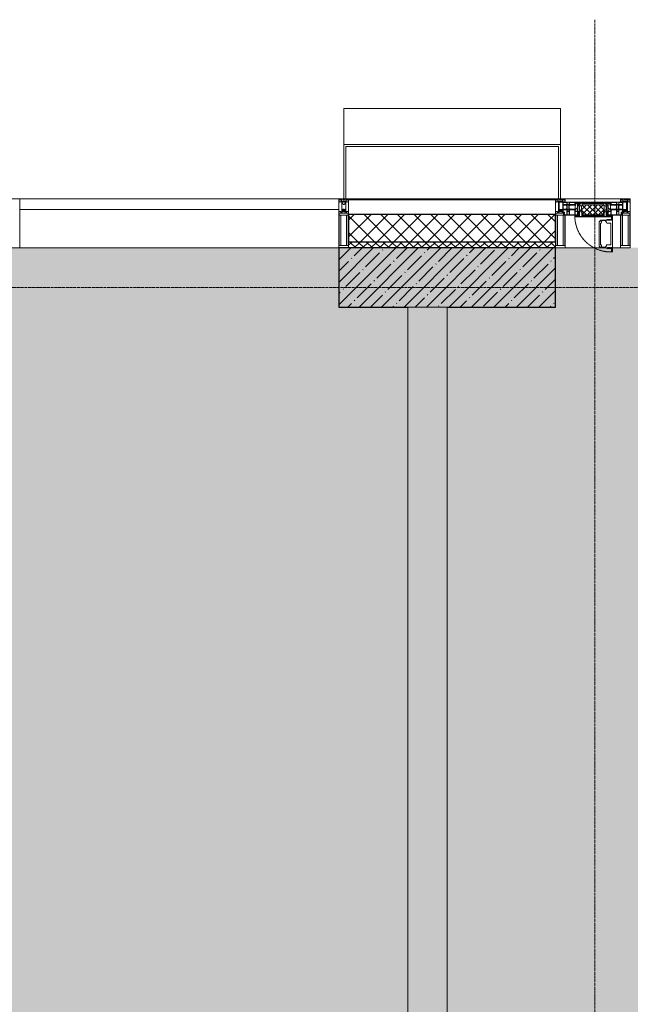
# Model space of a CAD drawing. Header units: millimetres. Extents: x -551130 to 178656, y -69521 to 202936.
# Tile 337 of 402: x -166423 to -163323, y 183830 to 188828. Entities that reach past the tile are written whole.
import ezdxf

# ---------------------------------------------------------------- set-up
doc = ezdxf.new("R2010")
doc.units = ezdxf.units.MM
doc.linetypes.add('-D1-02х01', pattern=[3, 2, -1])
doc.linetypes.add('-D1d1-15x02', pattern=[19, 15, -2, 0, -2])
for name, color, linetype, lineweight in [('_0', 7, 'Continuous', 13), ('A-COLS', 7, 'Continuous', 5), ('A-DETL-GENF', 7, 'Continuous', 5), ('A-GLAZ', 7, 'Continuous', 5), ('A-GLAZ-CURT', 8, 'Continuous', 5), ('A-GLAZ-CWMG', 8, 'Continuous', 5), ('A-WALL', 7, 'Continuous', 5), ('A-WALL-FNSH', 8, 'Continuous', 5), ('I-WALL', 7, 'Continuous', 5), ('S-COLS', 7, 'Continuous', 5), ('S-GRID', 7, 'Continuous', 5)]:
    doc.layers.add(name, color=color, linetype=linetype, lineweight=lineweight)

# ---------------------------------------------------------------- blocks, each defined once
blk = doc.blocks.new('A_PAN_Створка - 383мм-V9-50_AS_M_L17')
at = {"layer": 'A-GLAZ-CURT'}
h = blk.add_hatch(dxfattribs=at)
h.set_pattern_fill('FP_13', color=256, style=0, pattern_type=2)
h.set_pattern_definition([(45, (-28740, -29700), (-14.142136, 14.142136), []), (135, (-28740, -29700), (-14.142136, -14.142136), [])])
h.paths.add_polyline_path([(53.6, -82.7), (54.6, -81.8), (54.6, -63.4), (57.2, -60.8), (57.2, -36.4), (54.9, -34.1), (54.5, -31.8), (-54.5, -31.8), (-54.9, -34.1), (-57.2, -36.4), (-57.2, -60.8), (-54.6, -63.4), (-53.6, -82.7)])
at = {"layer": 'A-DETL-GENF'}
for p, q in [((-70, -32.1), (-61.4, -23.5)), ((-70, -62.5), (-70, -32.1)), ((-67.8, -38.3), (-65.7, -37.4)), ((-67.8, -55.7), (-67.8, -38.3)), ((-65.7, -37.4), (-60.8, -34.7)), ((61.4, -23.5), (-61.4, -23.5)), ((-60.8, -34.7), (-57.3, -35.9)), ((-55.2, -33.8), (-57.3, -35.9)), ((-54.9, -34.1), (-57.2, -36.4)), ((-57.2, -36.4), (-57.2, -60.8)), ((-55.2, -33.8), (-54.8, -31.5)), ((-54.9, -25.8), (-53.9, -24.8)), ((-54.9, -29.5), (-54.9, -25.8)), ((-53.9, -30.5), (-54.9, -29.5)), ((-54.5, -31.8), (-54.9, -34.1)), ((0, -31.5), (-54.8, -31.5)), ((54.5, -31.8), (-54.5, -31.8)), ((-53.9, -24.8), (53.9, -24.8)), ((53.9, -30.5), (-53.9, -30.5)), ((0, -31.5), (54.8, -31.5)), ((54.9, -25.8), (53.9, -24.8)), ((53.9, -30.5), (54.9, -29.5)), ((54.9, -34.1), (54.5, -31.8)), ((55.2, -33.8), (54.8, -31.5)), ((54.9, -29.5), (54.9, -25.8)), ((57.2, -36.4), (54.9, -34.1)), ((55.2, -33.8), (57.3, -35.9)), ((57.2, -60.8), (57.2, -36.4)), ((60.8, -34.7), (57.3, -35.9)), ((65.7, -37.4), (60.8, -34.7)), ((70, -32.1), (61.4, -23.5)), ((67.8, -38.3), (65.7, -37.4)), ((67.8, -55.7), (67.8, -38.3)), ((70, -62.5), (70, -32.1)), ((-91.5, -87.5), (-73.9, -87.5)), ((-91.5, -92), (-91.5, -87.5)), ((-91.5, -92), (91.5, -92)), ((-83.4, -90.3), (-83.4, -87.5)), ((-83.4, -90.3), (-69.4, -90.3)), ((-73.9, -62.5), (-70, -62.5)), ((-73.9, -87.5), (-73.9, -62.5)), ((-69.4, -66.5), (-73.9, -66.5)), ((-73.9, -81.5), (-69.4, -81.5)), ((-69.4, -85.5), (-73.9, -85.5)), ((-69.4, -81.5), (-69.4, -66.5)), ((-69.4, -90.3), (-69.4, -85.5)), ((-61.7, -62.5), (-67.9, -62.5)), ((-67.9, -62.5), (-67.9, -89.3)), ((-67.9, -89.3), (-66.9, -90.3)), ((-66, -56.5), (-67.8, -55.7)), ((-66.9, -90.3), (-57.4, -90.3)), ((-66, -56.5), (-62, -59.1)), ((-62, -59.1), (-60.7, -61)), ((-61.7, -64.9), (-61.7, -62.5)), ((-60.1, -67.7), (-61.7, -64.9)), ((-60.7, -61), (-57.4, -61)), ((-56.4, -67.7), (-60.1, -67.7)), ((-57.4, -61), (-54.9, -63.5)), ((-57.4, -90.3), (-56.4, -89.4)), ((-57.2, -60.8), (-54.6, -63.4)), ((-56.4, -89.4), (-56.4, -67.7)), ((-54.9, -63.5), (-54.9, -81.9)), ((-54.9, -81.9), (-53.8, -83)), ((-54.9, -85.6), (-53.9, -84.6)), ((-54.9, -89.3), (-54.9, -85.6)), ((-53.9, -90.3), (-54.9, -89.3)), ((-54.6, -63.4), (-54.6, -81.8)), ((-54.6, -81.8), (-53.6, -82.7)), ((-53.9, -84.6), (53.9, -84.6)), ((53.9, -90.3), (-53.9, -90.3)), ((53.8, -83), (-53.8, -83)), ((-53.6, -82.7), (53.6, -82.7)), ((53.6, -82.7), (54.6, -81.8)), ((54.9, -81.9), (53.8, -83)), ((54.9, -85.6), (53.9, -84.6)), ((53.9, -90.3), (54.9, -89.3)), ((54.6, -63.4), (57.2, -60.8)), ((54.6, -81.8), (54.6, -63.4)), ((57.4, -61), (54.9, -63.5)), ((54.9, -63.5), (54.9, -81.9)), ((54.9, -89.3), (54.9, -85.6)), ((56.4, -67.7), (60.1, -67.7)), ((56.4, -89.4), (56.4, -67.7)), ((57.4, -90.3), (56.4, -89.4)), ((60.7, -61), (57.4, -61)), ((66.9, -90.3), (57.4, -90.3)), ((60.1, -67.7), (61.7, -64.9)), ((62, -59.1), (60.7, -61)), ((61.7, -62.5), (67.9, -62.5)), ((61.7, -64.9), (61.7, -62.5)), ((66, -56.5), (62, -59.1)), ((66, -56.5), (67.8, -55.7)), ((67.9, -89.3), (66.9, -90.3)), ((67.9, -62.5), (67.9, -89.3)), ((69.4, -66.5), (73.9, -66.5)), ((69.4, -81.5), (69.4, -66.5)), ((73.9, -81.5), (69.4, -81.5)), ((69.4, -85.5), (73.9, -85.5)), ((69.4, -90.3), (69.4, -85.5)), ((83.4, -90.3), (69.4, -90.3)), ((73.9, -62.5), (70, -62.5)), ((73.9, -87.5), (73.9, -62.5)), ((91.5, -87.5), (73.9, -87.5)), ((83.4, -90.3), (83.4, -87.5)), ((91.5, -92), (91.5, -87.5))]:
    blk.add_line(p, q, dxfattribs=at)
at = {"layer": 'A-DETL-GENF', "color": 9, "true_color": 0xc8c8c8}
for p, q in [((95.1, -87.5), (95.1, -105.1)), ((99.6, -87.5), (95.1, -87.5)), ((97.9, -95.6), (95.1, -95.6)), ((97.9, -95.6), (97.9, -109.6)), ((99.6, -270.5), (99.6, -87.5)), ((39.7, -109), (31.1, -117.6)), ((31.1, -117.6), (31.1, -240.4)), ((41.4, -123.8), (39.1, -124.2)), ((39.1, -179), (39.1, -124.2)), ((70.1, -109), (39.7, -109)), ((41.4, -123.8), (43.5, -121.7)), ((45, -113.3), (42.3, -118.2)), ((42.3, -118.2), (43.5, -121.7)), ((45.9, -111.2), (45, -113.3)), ((63.3, -111.2), (45.9, -111.2)), ((64.1, -113), (63.3, -111.2)), ((64.1, -113), (66.7, -117)), ((66.7, -117), (68.6, -118.3)), ((68.6, -118.3), (68.6, -121.6)), ((68.6, -121.6), (71.1, -124.1)), ((70.1, -105.1), (70.1, -109)), ((95.1, -105.1), (70.1, -105.1)), ((71.1, -124.1), (89.5, -124.1)), ((74.1, -109.6), (74.1, -105.1)), ((89.1, -109.6), (74.1, -109.6)), ((89.1, -105.1), (89.1, -109.6)), ((89.5, -124.1), (90.6, -125.2)), ((90.6, -125.2), (90.6, -232.8)), ((93.1, -109.6), (93.1, -105.1)), ((97.9, -109.6), (93.1, -109.6)), ((39.1, -179), (39.1, -233.8)), ((39.7, -249), (31.1, -240.4)), ((41.4, -234.2), (39.1, -233.8)), ((70.1, -249), (39.7, -249)), ((41.4, -234.2), (43.5, -236.3)), ((42.3, -239.8), (43.5, -236.3)), ((45, -244.7), (42.3, -239.8)), ((45.9, -246.8), (45, -244.7)), ((63.3, -246.8), (45.9, -246.8)), ((64.1, -245), (63.3, -246.8)), ((64.1, -245), (66.7, -241)), ((66.7, -241), (68.6, -239.7)), ((68.6, -236.4), (71.1, -233.9)), ((68.6, -239.7), (68.6, -236.4)), ((70.1, -252.9), (70.1, -249)), ((71.1, -233.9), (89.5, -233.9)), ((74.1, -248.4), (74.1, -252.9)), ((89.1, -248.4), (74.1, -248.4)), ((89.1, -252.9), (89.1, -248.4)), ((89.5, -233.9), (90.6, -232.8)), ((93.1, -248.4), (93.1, -252.9)), ((97.9, -248.4), (93.1, -248.4)), ((97.9, -262.4), (97.9, -248.4)), ((95.1, -252.9), (70.1, -252.9)), ((95.1, -270.5), (95.1, -252.9)), ((97.9, -262.4), (95.1, -262.4)), ((99.6, -270.5), (95.1, -270.5))]:
    blk.add_line(p, q, dxfattribs=at)
at = {"layer": 'A-GLAZ'}
for p, q in [((-67.9, -17), (-171, -17)), ((-171, -17), (-171, -57)), ((-171, -18.5), (-153.5, -18.5)), ((-153.5, -18.5), (-152, -20)), ((-152, -20), (-152, -73.5)), ((-150.5, -17), (-150.5, -29.4)), ((-132.4, -18.6), (-150.5, -18.6)), ((-150.5, -29.4), (-132.4, -29.4)), ((-150.5, -33.6), (-150.5, -68)), ((-136.3, -33.6), (-150.5, -33.6)), ((-137.2, -31), (-135.8, -35)), ((-132.5, -31), (-137.2, -31)), ((-132.1, -36.8), (-135.8, -35)), ((-132.1, -49), (-135.8, -50.8)), ((-132.5, -31.9), (-133.4, -33.7)), ((-133.4, -33.7), (-130.1, -35.3)), ((-132.5, -31.9), (-132.5, -31)), ((-132.4, -29.4), (-132.4, -18.6)), ((-132.1, -49), (-132.1, -36.8)), ((-131, -18.2), (-131, -29.5)), ((-120.8, -18.2), (-131, -18.2)), ((-131, -29.5), (-120.8, -29.5)), ((-131, -30.9), (-131, -33)), ((-120.8, -30.9), (-131, -30.9)), ((-129.4, -34.6), (-131, -33)), ((-130.1, -35.3), (-129.4, -34.6)), ((-130.1, -35.3), (-130.1, -50.4)), ((-122.4, -34.6), (-120.8, -33)), ((-121.7, -35.3), (-122.4, -34.6)), ((-118.4, -33.7), (-121.7, -35.3)), ((-121.7, -35.3), (-121.7, -50.4)), ((-120.8, -18.2), (-120.8, -29.5)), ((-120.8, -30.9), (-120.8, -33)), ((-119.7, -36.8), (-115.9, -35)), ((-119.7, -49), (-119.7, -36.8)), ((-119.7, -49), (-115.9, -50.8)), ((-119.3, -18.6), (-92.5, -18.6)), ((-119.3, -29.4), (-119.3, -18.6)), ((-92.5, -29.4), (-119.3, -29.4)), ((-119.3, -31), (-114.6, -31)), ((-119.3, -31.9), (-119.3, -31)), ((-119.3, -31.9), (-118.4, -33.7)), ((-114.6, -31), (-115.9, -35)), ((-94.1, -33.5), (-115.4, -33.5)), ((-89.9, -35.1), (-94.1, -33.5)), ((-92.5, -18.6), (-92.5, -29.4)), ((-90.8, -18.5), (-90.8, -29.4)), ((-87.3, -18.5), (-90.8, -18.5)), ((-90.8, -29.4), (-85.9, -29.4)), ((-89.9, -32.5), (-89.9, -35.1)), ((-85.9, -32.5), (-89.9, -32.5)), ((-89.9, -35.1), (-89.9, -50.9)), ((-87.3, -20.4), (-87.3, -18.5)), ((-87.3, -20.4), (-87.3, -21.9)), ((-84.8, -20.4), (-87.3, -20.4)), ((-87.3, -21.9), (-85.9, -21.9)), ((-85.9, -18.2), (-85.9, -20.4)), ((-75.9, -18.2), (-85.9, -18.2)), ((-85.9, -21.9), (-85.9, -29.4)), ((-85.9, -29.4), (-85.9, -32.5)), ((-85.9, -53.5), (-78, -45.6)), ((-83.4, -20.4), (-84.8, -20.4)), ((-70, -33.8), (-83.4, -20.4)), ((-78, -84), (-78, -23.5)), ((-78, -23.5), (-67.9, -23.5)), ((-78, -36.8), (-70, -36.8)), ((-78, -45.6), (-78, -36.8)), ((-75.9, -21.5), (-75.9, -18.2)), ((-75.9, -21.5), (-75.9, -23.5)), ((-74.9, -21.5), (-75.9, -21.5)), ((-75.9, -23.5), (-73, -23.5)), ((-74.9, -17.9), (-74.9, -21.5)), ((-68.9, -17.9), (-74.9, -17.9)), ((-67.2, -29.3), (-73, -23.5)), ((-61.4, -23.5), (-70, -32.1)), ((-70, -32.1), (-70, -62.5)), ((-70, -36.8), (-70, -33.8)), ((-68.9, -21.5), (-68.9, -17.9)), ((-67.9, -21.5), (-68.9, -21.5)), ((67.9, -17), (-67.9, -17)), ((-61.4, -23.5), (-67.9, -17)), ((-67.9, -17), (-67.9, -23.5)), ((-67.9, -17), (67.9, -17)), ((-67.9, -21.5), (-67.9, -23.5)), ((-67.9, -23.5), (-64.6, -26.8)), ((-67.9, -23.5), (-64.6, -26.8)), ((-64.6, -26.8), (-67.2, -29.3)), ((-64.6, -26.8), (-61.4, -23.5)), ((61.4, -23.5), (-61.4, -23.5)), ((67.9, -17), (61.4, -23.5)), ((70, -32.1), (61.4, -23.5)), ((61.4, -23.5), (64.6, -26.8)), ((67.9, -23.5), (64.6, -26.8)), ((64.6, -26.8), (67.9, -23.5)), ((64.6, -26.8), (67.2, -29.3)), ((67.2, -29.3), (73, -23.5)), ((67.9, -23.5), (67.9, -17)), ((171, -17), (67.9, -17)), ((67.9, -21.5), (67.9, -23.5)), ((67.9, -21.5), (68.9, -21.5)), ((67.9, -23.5), (78, -23.5)), ((68.9, -17.9), (74.9, -17.9)), ((68.9, -21.5), (68.9, -17.9)), ((70, -33.8), (83.4, -20.4)), ((70, -62.5), (70, -32.1)), ((70, -36.8), (70, -33.8)), ((78, -36.8), (70, -36.8)), ((75.9, -23.5), (73, -23.5)), ((74.9, -17.9), (74.9, -21.5)), ((74.9, -21.5), (75.9, -21.5)), ((75.9, -18.2), (85.9, -18.2)), ((75.9, -21.5), (75.9, -18.2)), ((75.9, -21.5), (75.9, -23.5)), ((78, -23.5), (78, -84)), ((78, -45.6), (78, -36.8)), ((85.9, -53.5), (78, -45.6)), ((83.4, -20.4), (84.8, -20.4)), ((84.8, -20.4), (87.3, -20.4)), ((85.9, -18.2), (85.9, -20.4)), ((85.9, -21.9), (85.9, -29.4)), ((87.3, -21.9), (85.9, -21.9)), ((85.9, -29.4), (85.9, -32.5)), ((90.8, -29.4), (85.9, -29.4)), ((85.9, -32.5), (89.9, -32.5)), ((87.3, -18.5), (90.8, -18.5)), ((87.3, -20.4), (87.3, -18.5)), ((87.3, -20.4), (87.3, -21.9)), ((89.9, -32.5), (89.9, -35.1)), ((89.9, -35.1), (94.1, -33.5)), ((89.9, -35.1), (89.9, -50.9)), ((90.8, -18.5), (90.8, -29.4)), ((92.5, -18.6), (92.5, -29.4)), ((119.3, -18.6), (92.5, -18.6)), ((92.5, -29.4), (119.3, -29.4)), ((94.1, -33.5), (115.4, -33.5)), ((114.6, -31), (115.9, -35)), ((119.3, -31), (114.6, -31)), ((119.7, -36.8), (115.9, -35)), ((119.7, -49), (115.9, -50.8)), ((119.3, -31.9), (118.4, -33.7)), ((118.4, -33.7), (121.7, -35.3)), ((119.3, -29.4), (119.3, -18.6)), ((119.3, -31.9), (119.3, -31)), ((119.7, -49), (119.7, -36.8)), ((120.8, -18.2), (120.8, -29.5)), ((120.8, -18.2), (131, -18.2)), ((131, -29.5), (120.8, -29.5)), ((120.8, -30.9), (120.8, -33)), ((120.8, -30.9), (131, -30.9)), ((122.4, -34.6), (120.8, -33)), ((121.7, -35.3), (122.4, -34.6)), ((121.7, -35.3), (121.7, -50.4)), ((129.4, -34.6), (131, -33)), ((130.1, -35.3), (129.4, -34.6)), ((133.4, -33.7), (130.1, -35.3)), ((130.1, -35.3), (130.1, -50.4)), ((131, -18.2), (131, -29.5)), ((131, -30.9), (131, -33)), ((132.1, -36.8), (135.8, -35)), ((132.1, -49), (132.1, -36.8)), ((132.1, -49), (135.8, -50.8)), ((132.4, -18.6), (150.5, -18.6)), ((132.4, -29.4), (132.4, -18.6)), ((150.5, -29.4), (132.4, -29.4)), ((132.5, -31), (137.2, -31)), ((132.5, -31.9), (132.5, -31)), ((132.5, -31.9), (133.4, -33.7)), ((137.2, -31), (135.8, -35)), ((136.3, -33.6), (150.5, -33.6)), ((150.5, -17), (150.5, -29.4)), ((150.5, -33.6), (150.5, -68)), ((153.5, -18.5), (152, -20)), ((152, -20), (152, -73.5)), ((171, -18.5), (153.5, -18.5)), ((171, -57), (171, -17)), ((-171, -55.5), (-152, -55.5)), ((-171, -57), (-156, -57)), ((-153, -60), (-153, -73.5)), ((-153, -73.5), (-150, -73.5)), ((-136.4, -52.4), (-150.5, -52.4)), ((-150.5, -56.6), (-132.4, -56.6)), ((-150.5, -68), (-143.5, -68)), ((-150.5, -69.5), (-150.5, -73.5)), ((-145, -69.5), (-150.5, -69.5)), ((-150, -73.5), (-150, -84)), ((-150, -84), (-78, -84)), ((-148.5, -81), (-148.5, -82.5)), ((-143.5, -81), (-148.5, -81)), ((-148.5, -82.5), (-132.4, -82.5)), ((-145, -69.5), (-145, -79.5)), ((-143.5, -68), (-143.5, -81)), ((-137.2, -54.8), (-135.8, -50.8)), ((-132.5, -54.8), (-137.2, -54.8)), ((-133.4, -52), (-130.1, -50.4)), ((-132.5, -53.8), (-133.4, -52)), ((-132.5, -53.8), (-132.5, -54.8)), ((-132.4, -56.6), (-132.4, -82.5)), ((-129.4, -51.1), (-131, -52.7)), ((-131, -55.1), (-131, -52.7)), ((-120.8, -55.1), (-131, -55.1)), ((-131, -56.5), (-131, -62.6)), ((-131, -56.5), (-120.8, -56.5)), ((-120.8, -62.6), (-131, -62.6)), ((-131, -64.6), (-120.8, -64.6)), ((-131, -82.5), (-131, -64.6)), ((-131, -82.5), (-120.8, -82.5)), ((-130.1, -50.4), (-129.4, -51.1)), ((-121.7, -50.4), (-122.4, -51.1)), ((-122.4, -51.1), (-120.8, -52.7)), ((-118.4, -52), (-121.7, -50.4)), ((-120.8, -55.1), (-120.8, -52.7)), ((-120.8, -56.5), (-120.8, -62.6)), ((-120.8, -82.5), (-120.8, -64.6)), ((-119.3, -53.8), (-118.4, -52)), ((-119.3, -53.8), (-119.3, -54.8)), ((-119.3, -54.8), (-114.6, -54.8)), ((-119.3, -56.6), (-119.3, -82.5)), ((-92.5, -56.6), (-119.3, -56.6)), ((-119.3, -82.5), (-92.5, -82.5)), ((-114.6, -54.8), (-115.9, -50.8)), ((-94.1, -52.5), (-115.3, -52.5)), ((-89.9, -50.9), (-94.1, -52.5)), ((-92.5, -56.6), (-92.5, -82.5)), ((-73.9, -87.5), (-91.5, -87.5)), ((-91.5, -87.5), (-91.5, -92)), ((-91.5, -92), (91.5, -92)), ((-90.8, -56.6), (-85.9, -56.6)), ((-90.8, -62.7), (-90.8, -56.6)), ((-80.4, -62.7), (-90.8, -62.7)), ((-90.8, -64.6), (-90.8, -82.5)), ((-80.1, -64.6), (-90.8, -64.6)), ((-90.8, -82.5), (-79.5, -82.5)), ((-89.9, -52.2), (-89.9, -50.9)), ((-89.9, -52.2), (-88.6, -53.5)), ((-85.9, -53.5), (-88.6, -53.5)), ((-85.9, -56.6), (-85.9, -53.5)), ((-78, -84), (-85, -84)), ((-85, -84), (-85, -87.5)), ((-85, -87.5), (-78, -87.5)), ((-80.4, -61.1), (-80.4, -62.7)), ((-78, -61.1), (-80.4, -61.1)), ((-80.1, -66.1), (-80.1, -64.6)), ((-78, -66.1), (-80.1, -66.1)), ((-79.5, -80.6), (-78, -80.6)), ((-79.5, -82.5), (-79.5, -80.6)), ((-78, -66.1), (-78, -61.1)), ((-78, -87.5), (-78, -84)), ((-78, -84), (-73.9, -84)), ((-70, -62.5), (-73.9, -62.5)), ((-73.9, -62.5), (-73.9, -87.5)), ((73.9, -62.5), (70, -62.5)), ((73.9, -87.5), (73.9, -62.5)), ((73.9, -84), (78, -84)), ((91.5, -87.5), (73.9, -87.5)), ((78, -61.1), (80.4, -61.1)), ((78, -66.1), (78, -61.1)), ((78, -66.1), (80.1, -66.1)), ((79.5, -80.6), (78, -80.6)), ((78, -87.5), (78, -84)), ((78, -84), (85, -84)), ((78, -84), (150, -84)), ((85, -87.5), (78, -87.5)), ((79.5, -82.5), (79.5, -80.6)), ((90.8, -82.5), (79.5, -82.5)), ((80.1, -64.6), (90.8, -64.6)), ((80.1, -66.1), (80.1, -64.6)), ((80.4, -61.1), (80.4, -62.7)), ((80.4, -62.7), (90.8, -62.7)), ((85, -84), (85, -87.5)), ((85.9, -53.5), (88.6, -53.5)), ((85.9, -56.6), (85.9, -53.5)), ((90.8, -56.6), (85.9, -56.6)), ((89.9, -52.2), (88.6, -53.5)), ((89.9, -50.9), (94.1, -52.5)), ((89.9, -52.2), (89.9, -50.9)), ((90.8, -62.7), (90.8, -56.6)), ((90.8, -64.6), (90.8, -82.5)), ((91.5, -92), (91.5, -87.5)), ((92.5, -56.6), (119.3, -56.6)), ((92.5, -56.6), (92.5, -82.5)), ((119.3, -82.5), (92.5, -82.5)), ((94.1, -52.5), (115.3, -52.5)), ((114.6, -54.8), (115.9, -50.8)), ((119.3, -54.8), (114.6, -54.8)), ((118.4, -52), (121.7, -50.4)), ((119.3, -53.8), (118.4, -52)), ((119.3, -53.8), (119.3, -54.8)), ((119.3, -56.6), (119.3, -82.5)), ((122.4, -51.1), (120.8, -52.7)), ((120.8, -55.1), (120.8, -52.7)), ((120.8, -55.1), (131, -55.1)), ((120.8, -56.5), (120.8, -62.6)), ((131, -56.5), (120.8, -56.5)), ((120.8, -62.6), (131, -62.6)), ((120.8, -82.5), (120.8, -64.6)), ((131, -64.6), (120.8, -64.6)), ((131, -82.5), (120.8, -82.5)), ((121.7, -50.4), (122.4, -51.1)), ((130.1, -50.4), (129.4, -51.1)), ((129.4, -51.1), (131, -52.7)), ((133.4, -52), (130.1, -50.4)), ((131, -55.1), (131, -52.7)), ((131, -56.5), (131, -62.6)), ((131, -82.5), (131, -64.6)), ((150.5, -56.6), (132.4, -56.6)), ((132.4, -56.6), (132.4, -82.5)), ((148.5, -82.5), (132.4, -82.5)), ((132.5, -53.8), (133.4, -52)), ((132.5, -53.8), (132.5, -54.8)), ((132.5, -54.8), (137.2, -54.8)), ((137.2, -54.8), (135.8, -50.8)), ((136.4, -52.4), (150.5, -52.4)), ((143.5, -68), (143.5, -81)), ((150.5, -68), (143.5, -68)), ((143.5, -81), (148.5, -81)), ((145, -69.5), (150.5, -69.5)), ((145, -69.5), (145, -79.5)), ((148.5, -81), (148.5, -82.5)), ((150, -84), (150, -73.5)), ((150, -73.5), (153, -73.5)), ((150.5, -69.5), (150.5, -73.5)), ((171, -55.5), (152, -55.5)), ((153, -73.5), (153, -60)), ((156, -57), (171, -57))]:
    blk.add_line(p, q, dxfattribs=at)
for centre, start, end in [((-156, -60), 0, 90), ((156, -60), 90, 180)]:
    blk.add_arc(centre, 3, start, end, dxfattribs=at)
at = {"layer": 'A-GLAZ', "linetype": '-D1-02х01'}
blk.add_arc((91.4, -87.5), 183, 181.4091, 271.1445, dxfattribs=at)
blk = doc.blocks.new('Rectangular Mullion - 50Wx250H-2623690-50_AS_M_L17')
at = {"layer": 'A-DETL-GENF'}
for p, q in [((-25, 65.2), (-25, 250)), ((-25, 250), (0, 250)), ((25, 250), (0, 250)), ((25, 65.2), (25, 250)), ((-23, 237.3), (0, 237.3)), ((-23, 237.3), (-23, 73.6)), ((-14.9, 84), (-14.9, 237.3)), ((23, 237.3), (0, 237.3)), ((14.9, 84), (14.9, 237.3)), ((23, 237.3), (23, 73.6)), ((-14, 65.2), (-25, 65.2)), ((0, 84), (-23, 84)), ((-0.5, 73.6), (-23, 73.6)), ((-14, 71.3), (-14, 65.2)), ((-10, 71.3), (-14, 71.3)), ((-10, 53), (-10, 71.3)), ((-8.7, 53), (-10, 53)), ((-10, 53), (-10, 17)), ((-8.7, 53), (-7, 54.7)), ((-7, 65.2), (-5.9, 67.3)), ((-7, 65.2), (-7, 54.7)), ((-4.1, 67.3), (-5.9, 67.3)), ((-4.1, 67.3), (-2.9, 65.1)), ((-2.9, 65.1), (-2.9, 54.6)), ((-1.3, 53), (-2.9, 54.6)), ((0, 53), (-1.3, 53)), ((0, 84), (23, 84)), ((0, 53), (1.3, 53)), ((0.5, 73.6), (23, 73.6)), ((1.3, 53), (2.9, 54.6)), ((4.1, 67.3), (2.9, 65.1)), ((2.9, 65.1), (2.9, 54.6)), ((4.1, 67.3), (5.9, 67.3)), ((7, 65.2), (5.9, 67.3)), ((7, 65.2), (7, 54.7)), ((8.7, 53), (7, 54.7)), ((8.7, 53), (10, 53)), ((10, 71.3), (14, 71.3)), ((10, 53), (10, 71.3)), ((10, 53), (10, 17)), ((14, 71.3), (14, 65.2)), ((14, 65.2), (25, 65.2)), ((-23.8, 14.6), (-25, 14.2)), ((-25, 0), (-25, 14.2)), ((-22.3, 17), (-23.8, 17)), ((-23.8, 17), (-23.8, 14.6)), ((-22.5, 10.6), (-23.8, 14.6)), ((-22.5, 10.6), (-23.7, 9.9)), ((-23.7, 1.3), (-23.7, 9.9)), ((-23.7, 1.3), (-11.8, 1.3)), ((-23.2, 10.2), (-22.5, 8)), ((-22.5, 8), (-22.5, 4.5)), ((-21.3, 4.5), (-22.5, 4.5)), ((-22.3, 17), (-22.3, 16)), ((-22.3, 16), (-21.3, 16)), ((-19, 17.6), (-21.3, 16)), ((-21.3, 4.5), (-21.3, 6.5)), ((-21.3, 6.5), (-14.2, 6.5)), ((-18.4, 16.6), (-19, 17.6)), ((-7.4, 16.6), (-18.4, 16.6)), ((-14.2, 6.5), (-14.2, 4.5)), ((-13.2, 4.5), (-14.2, 4.5)), ((-13.2, 4.5), (-12.2, 7.2)), ((-12.7, 7.6), (-11.3, 11.4)), ((-12.7, 7.6), (-11.8, 6.9)), ((-12.2, 9), (-12.2, 14.8)), ((-12.2, 14.8), (0, 14.8)), ((-11.8, 1.3), (-11.8, 6.9)), ((-10.5, 11.2), (-11.3, 11.4)), ((-10.5, 1.5), (-10.5, 11.2)), ((-4.8, 1.5), (-10.5, 1.5)), ((-10, 17), (-7.5, 17)), ((-8.5, 23), (-1.5, 30)), ((-8.5, 18.5), (-8.5, 23)), ((-7.5, 18.5), (-8.5, 18.5)), ((-7.5, 17), (-7.5, 18.5)), ((-7.4, 18), (-7.4, 16.6)), ((-2.6, 18), (-7.4, 18)), ((0, 8), (-4.8, 8)), ((-4.8, 1.5), (-4.8, 8)), ((-2.6, 18), (-2.6, 16.8)), ((-2.6, 16.8), (0, 16.8)), ((-1.5, 30), (0, 30)), ((1.5, 30), (0, 30)), ((2.6, 16.8), (0, 16.8)), ((0, 14.8), (0, 16.8)), ((0, 14.8), (0, 16.8)), ((12.2, 14.8), (0, 14.8)), ((0, 0), (0, 8)), ((0, 8), (4.8, 8)), ((0, 0), (0, 8)), ((8.5, 23), (1.5, 30)), ((2.6, 18), (2.6, 16.8)), ((2.6, 18), (7.4, 18)), ((4.8, 1.5), (4.8, 8)), ((4.8, 1.5), (10.5, 1.5)), ((7.4, 18), (7.4, 16.6)), ((7.4, 16.6), (18.4, 16.6)), ((7.5, 18.5), (8.5, 18.5)), ((7.5, 17), (7.5, 18.5)), ((10, 17), (7.5, 17)), ((8.5, 18.5), (8.5, 23)), ((10.5, 11.2), (11.3, 11.4)), ((10.5, 1.5), (10.5, 11.2)), ((12.7, 7.6), (11.3, 11.4)), ((12.7, 7.6), (11.8, 6.9)), ((11.8, 1.3), (11.8, 6.9)), ((23.7, 1.3), (11.8, 1.3)), ((12.2, 9), (12.2, 14.8)), ((13.2, 4.5), (12.2, 7.2)), ((13.2, 4.5), (14.2, 4.5)), ((21.3, 6.5), (14.2, 6.5)), ((14.2, 6.5), (14.2, 4.5)), ((18.4, 16.6), (19, 17.6)), ((19, 17.6), (21.3, 16)), ((22.3, 16), (21.3, 16)), ((21.3, 4.5), (21.3, 6.5)), ((21.3, 4.5), (22.5, 4.5)), ((22.3, 17), (22.3, 16)), ((22.3, 17), (23.8, 17)), ((22.5, 10.6), (23.8, 14.6)), ((22.5, 10.6), (23.7, 9.9)), ((23.2, 10.2), (22.5, 8)), ((22.5, 8), (22.5, 4.5)), ((23.7, 1.3), (23.7, 9.9)), ((23.8, 17), (23.8, 14.6)), ((23.8, 14.6), (25, 14.2)), ((25, 0), (25, 14.2)), ((-25, 0), (0, 0)), ((25, 0), (0, 0))]:
    blk.add_line(p, q, dxfattribs=at)
for centre, start, end in [((-0.5, 73.1), 360, 90), ((0.5, 73.1), 90, 180)]:
    blk.add_arc(centre, 0.5, start, end, dxfattribs=at)
blk = doc.blocks.new('Rectangular Mullion - R_StandardFrame_50Wx250H-4049022-50_AS_M_L17')
at = {"layer": 'A-GLAZ-CWMG', "lineweight": 9}
for p, q in [((-25, 0), (-25, 250)), ((-25, 250), (25, 250)), ((25, 250), (25, 0)), ((25, 0), (-25, 0))]:
    blk.add_line(p, q, dxfattribs=at)
blk = doc.blocks.new('Rectangular Mullion - 50Wx250H-V4-50_AS_M_L17')
at = {"layer": 'A-DETL-GENF'}
for p, q in [((-25, 65.2), (-25, 250)), ((-25, 250), (0, 250)), ((25, 250), (0, 250)), ((25, 84), (25, 250)), ((-23, 237.3), (0, 237.3)), ((-23, 237.3), (-23, 73.6)), ((-14.9, 84), (-14.9, 237.3)), ((23, 237.3), (0, 237.3)), ((14.9, 84), (14.9, 237.3)), ((23, 237.3), (23, 84)), ((-14, 65.2), (-25, 65.2)), ((0, 84), (-23, 84)), ((-0.5, 73.6), (-23, 73.6)), ((-14, 71.3), (-14, 65.2)), ((-10, 71.3), (-14, 71.3)), ((-10, 53), (-10, 71.3)), ((-8.7, 53), (-10, 53)), ((-10, 53), (-10, 17)), ((-8.7, 53), (-7, 54.7)), ((-7, 65.2), (-5.9, 67.3)), ((-7, 65.2), (-7, 54.7)), ((-4.1, 67.3), (-5.9, 67.3)), ((-4.1, 67.3), (-2.9, 65.1)), ((-2.9, 65.1), (-2.9, 57)), ((0, 84), (15, 84)), ((0.5, 73.6), (15, 73.6)), ((4.1, 67.3), (2.9, 65.1)), ((2.9, 65.1), (2.9, 57)), ((4.1, 67.3), (5.9, 67.3)), ((7, 65.2), (5.9, 67.3)), ((7, 65.2), (7, 57)), ((10, 71.3), (12, 71.3)), ((10, 57.4), (10, 71.3)), ((-23.8, 14.6), (-25, 14.2)), ((-25, 0), (-25, 14.2)), ((-22.3, 17), (-23.8, 17)), ((-23.8, 17), (-23.8, 14.6)), ((-22.5, 10.6), (-23.8, 14.6)), ((-22.5, 10.6), (-23.7, 9.9)), ((-23.7, 1.3), (-23.7, 9.9)), ((-23.7, 1.3), (-11.8, 1.3)), ((-23.2, 10.2), (-22.5, 8)), ((-22.5, 8), (-22.5, 4.5)), ((-21.3, 4.5), (-22.5, 4.5)), ((-22.3, 17), (-22.3, 16)), ((-22.3, 16), (-21.3, 16)), ((-19, 17.6), (-21.3, 16)), ((-21.3, 4.5), (-21.3, 6.5)), ((-21.3, 6.5), (-14.2, 6.5)), ((-18.4, 16.6), (-19, 17.6)), ((-7.4, 16.6), (-18.4, 16.6)), ((-14.2, 6.5), (-14.2, 4.5)), ((-13.2, 4.5), (-14.2, 4.5)), ((-13.2, 4.5), (-12.2, 7.2)), ((-12.7, 7.6), (-11.3, 11.4)), ((-12.7, 7.6), (-11.8, 6.9)), ((-12.2, 9), (-12.2, 14.8)), ((-12.2, 14.8), (0, 14.8)), ((-11.8, 1.3), (-11.8, 6.9)), ((-10.5, 11.2), (-11.3, 11.4)), ((-10.5, 1.5), (-10.5, 11.2)), ((-4.8, 1.5), (-10.5, 1.5)), ((-10, 17), (-7.5, 17)), ((-8.5, 23), (-6, 25.5)), ((-8.5, 18.5), (-8.5, 23)), ((-7.5, 18.5), (-8.5, 18.5)), ((-7.5, 17), (-7.5, 18.5)), ((-7.4, 18), (-7.4, 16.6)), ((-6, 18), (-7.4, 18)), ((0, 8), (-4.8, 8)), ((-4.8, 1.5), (-4.8, 8)), ((-2.6, 16.8), (0, 16.8)), ((2.6, 16.8), (0, 16.8)), ((0, 14.8), (0, 16.8)), ((0, 14.8), (0, 16.8)), ((12.2, 14.8), (0, 14.8)), ((0, 0), (0, 8)), ((0, 8), (4.8, 8)), ((0, 0), (0, 8)), ((4.8, 1.5), (4.8, 8)), ((4.8, 1.5), (10.5, 1.5)), ((7.4, 16.6), (18.4, 16.6)), ((10.5, 11.2), (11.3, 11.4)), ((10.5, 1.5), (10.5, 11.2)), ((12.7, 7.6), (11.3, 11.4)), ((12.7, 7.6), (11.8, 6.9)), ((11.8, 1.3), (11.8, 6.9)), ((23.7, 1.3), (11.8, 1.3)), ((12.2, 9), (12.2, 14.8)), ((13.2, 4.5), (12.2, 7.2)), ((13.2, 4.5), (14.2, 4.5)), ((21.3, 6.5), (14.2, 6.5)), ((14.2, 6.5), (14.2, 4.5)), ((19.9, 17), (21.3, 16)), ((22.3, 16), (21.3, 16)), ((21.3, 4.5), (21.3, 6.5)), ((21.3, 4.5), (22.5, 4.5)), ((22.3, 17), (22.3, 16)), ((22.5, 10.6), (23.8, 14.6)), ((22.5, 10.6), (23.7, 9.9)), ((23.2, 10.2), (22.5, 8)), ((22.5, 8), (22.5, 4.5)), ((23.7, 1.3), (23.7, 9.9)), ((23.8, 17), (23.8, 14.6)), ((23.8, 14.6), (25, 14.2)), ((25, 0), (25, 14.2)), ((-25, 0), (0, 0)), ((25, 0), (0, 0))]:
    blk.add_line(p, q, dxfattribs=at)
for centre, start, end in [((-0.5, 73.1), 360, 90), ((0.5, 73.1), 90, 180)]:
    blk.add_arc(centre, 0.5, start, end, dxfattribs=at)
blk = doc.blocks.new('Rectangular Mullion - R_StandardFrame_50Wx250H-V10-50_AS_M_L17')
at = {"layer": 'A-GLAZ-CWMG', "lineweight": 9}
for p, q in [((-25, 0), (-25, 250)), ((-25, 250), (25, 250)), ((25, 250), (25, 84)), ((25, 0), (-25, 0)), ((25, 17), (25, 0))]:
    blk.add_line(p, q, dxfattribs=at)
blk = doc.blocks.new('System Panel - A_PAN_Glass-5026823-50_AS_M_L17')
at = {"layer": 'A-GLAZ-CURT'}
for p, q in [((810, 0), (-810, 0)), ((-810, 0), (-810, -55)), ((810, -55), (810, 0)), ((-810, -55), (810, -55))]:
    blk.add_line(p, q, dxfattribs=at)
blk = doc.blocks.new('Rectangular Mullion - R_StandardFrame_50Wx250H-3342963-50_AS_M_L17')
at = {"layer": 'A-GLAZ-CWMG'}
blk.add_line((21250, 29450), (19630, 29450), dxfattribs=at)
blk = doc.blocks.new('Rectangular Mullion - R_StandardFrame_50Wx250H-3538113-50_AS_M_L17')
at = {"layer": 'A-GLAZ-CWMG', "lineweight": 9}
for p, q in [((-25, 84), (-25, 250)), ((-25, 250), (25, 250)), ((25, 250), (25, 0)), ((-25, 0), (-25, 17)), ((25, 0), (-25, 0))]:
    blk.add_line(p, q, dxfattribs=at)
blk = doc.blocks.new('Rectangular Mullion - 50Wx250H-V1-50_AS_M_L17')
at = {"layer": 'A-DETL-GENF'}
for p, q in [((-25, 84), (-25, 250)), ((-25, 250), (0, 250)), ((25, 250), (0, 250)), ((25, 65.2), (25, 250)), ((-23, 237.3), (0, 237.3)), ((-23, 237.3), (-23, 84)), ((-14.9, 84), (-14.9, 237.3)), ((23, 237.3), (0, 237.3)), ((14.9, 84), (14.9, 237.3)), ((23, 237.3), (23, 73.6)), ((0, 84), (-15, 84)), ((-0.5, 73.6), (-15, 73.6)), ((-10, 71.3), (-12, 71.3)), ((-10, 57.4), (-10, 71.3)), ((-7, 65.2), (-5.9, 67.3)), ((-7, 65.2), (-7, 57)), ((-4.1, 67.3), (-5.9, 67.3)), ((-4.1, 67.3), (-2.9, 65.1)), ((-2.9, 65.1), (-2.9, 57)), ((0, 84), (23, 84)), ((0.5, 73.6), (23, 73.6)), ((4.1, 67.3), (2.9, 65.1)), ((2.9, 65.1), (2.9, 57)), ((4.1, 67.3), (5.9, 67.3)), ((7, 65.2), (5.9, 67.3)), ((7, 65.2), (7, 54.7)), ((8.7, 53), (7, 54.7)), ((8.7, 53), (10, 53)), ((10, 71.3), (14, 71.3)), ((10, 53), (10, 71.3)), ((10, 53), (10, 17)), ((14, 71.3), (14, 65.2)), ((14, 65.2), (25, 65.2)), ((-23.8, 14.6), (-25, 14.2)), ((-25, 0), (-25, 14.2)), ((-23.8, 17), (-23.8, 14.6)), ((-22.5, 10.6), (-23.8, 14.6)), ((-22.5, 10.6), (-23.7, 9.9)), ((-23.7, 1.3), (-23.7, 9.9)), ((-23.7, 1.3), (-11.8, 1.3)), ((-23.2, 10.2), (-22.5, 8)), ((-22.5, 8), (-22.5, 4.5)), ((-21.3, 4.5), (-22.5, 4.5)), ((-22.3, 17), (-22.3, 16)), ((-22.3, 16), (-21.3, 16)), ((-19.9, 17), (-21.3, 16)), ((-21.3, 4.5), (-21.3, 6.5)), ((-21.3, 6.5), (-14.2, 6.5)), ((-7.4, 16.6), (-18.4, 16.6)), ((-14.2, 6.5), (-14.2, 4.5)), ((-13.2, 4.5), (-14.2, 4.5)), ((-13.2, 4.5), (-12.2, 7.2)), ((-12.7, 7.6), (-11.3, 11.4)), ((-12.7, 7.6), (-11.8, 6.9)), ((-12.2, 9), (-12.2, 14.8)), ((-12.2, 14.8), (0, 14.8)), ((-11.8, 1.3), (-11.8, 6.9)), ((-10.5, 11.2), (-11.3, 11.4)), ((-10.5, 1.5), (-10.5, 11.2)), ((-4.8, 1.5), (-10.5, 1.5)), ((0, 8), (-4.8, 8)), ((-4.8, 1.5), (-4.8, 8)), ((-2.6, 16.8), (0, 16.8)), ((2.6, 16.8), (0, 16.8)), ((0, 14.8), (0, 16.8)), ((0, 14.8), (0, 16.8)), ((12.2, 14.8), (0, 14.8)), ((0, 0), (0, 8)), ((0, 8), (4.8, 8)), ((0, 0), (0, 8)), ((4.8, 1.5), (4.8, 8)), ((4.8, 1.5), (10.5, 1.5)), ((8.5, 23), (6, 25.5)), ((6, 18), (7.4, 18)), ((7.4, 18), (7.4, 16.6)), ((7.4, 16.6), (18.4, 16.6)), ((7.5, 18.5), (8.5, 18.5)), ((7.5, 17), (7.5, 18.5)), ((10, 17), (7.5, 17)), ((8.5, 18.5), (8.5, 23)), ((10.5, 11.2), (11.3, 11.4)), ((10.5, 1.5), (10.5, 11.2)), ((12.7, 7.6), (11.3, 11.4)), ((12.7, 7.6), (11.8, 6.9)), ((11.8, 1.3), (11.8, 6.9)), ((23.7, 1.3), (11.8, 1.3)), ((12.2, 9), (12.2, 14.8)), ((13.2, 4.5), (12.2, 7.2)), ((13.2, 4.5), (14.2, 4.5)), ((21.3, 6.5), (14.2, 6.5)), ((14.2, 6.5), (14.2, 4.5)), ((18.4, 16.6), (19, 17.6)), ((19, 17.6), (21.3, 16)), ((22.3, 16), (21.3, 16)), ((21.3, 4.5), (21.3, 6.5)), ((21.3, 4.5), (22.5, 4.5)), ((22.3, 17), (22.3, 16)), ((22.3, 17), (23.8, 17)), ((22.5, 10.6), (23.8, 14.6)), ((22.5, 10.6), (23.7, 9.9)), ((23.2, 10.2), (22.5, 8)), ((22.5, 8), (22.5, 4.5)), ((23.7, 1.3), (23.7, 9.9)), ((23.8, 17), (23.8, 14.6)), ((23.8, 14.6), (25, 14.2)), ((25, 0), (25, 14.2)), ((-25, 0), (0, 0)), ((25, 0), (0, 0))]:
    blk.add_line(p, q, dxfattribs=at)
for centre, start, end in [((-0.5, 73.1), 360, 90), ((0.5, 73.1), 90, 180)]:
    blk.add_arc(centre, 0.5, start, end, dxfattribs=at)
blk = doc.blocks.new('Rectangular Mullion - R_StandardFrame_50Wx250H-3323618-50_AS_M_L17')
at = {"layer": 'A-GLAZ-CWMG'}
for p, q in [((37450, 1250), (37450, 1039.9)), ((37700, 1250), (37700, 970)), ((37450, 1010.4), (37450, 970))]:
    blk.add_line(p, q, dxfattribs=at)
blk = doc.blocks.new('RST_AR_KMN_R22_B3_FCD_rvt-1-50_AS_M_L17')
at = {"layer": 'A-WALL'}
h = blk.add_hatch(dxfattribs=at)
h.set_pattern_fill('FP_7', color=256, style=0, pattern_type=2)
h.set_pattern_definition([(45, (0, 0), (-42.42641, 42.42641), []), (135, (0, 0), (-42.42641, -42.42641), [])])
h.paths.add_polyline_path([(27500, 29480), (28550, 29480), (28550, 29620), (27500, 29620)])
h = blk.add_hatch(dxfattribs=at)
h.set_pattern_fill('FP_6', color=256, style=0, pattern_type=2)
h.set_pattern_definition([(45, (0, 0), (-21.213203, 21.213203), []), (135, (0, 0), (-21.213203, -21.213203), [])])
h.paths.add_polyline_path([(27500, 29450), (28550, 29450), (28550, 29480), (27500, 29480)])
at = {"layer": 'A-COLS'}
for p, q in [((28575, 30157.6), (27475, 30157.6)), ((27475, 29974.6), (27475, 30157.6)), ((28575, 30157.6), (28575, 29974.6))]:
    blk.add_line(p, q, dxfattribs=at)
at = {"layer": 'A-COLS', "lineweight": 18}
for p, q in [((28575, 29974.6), (27475, 29974.6)), ((27475, 29974.6), (27475, 29700)), ((27485, 29700), (27485, 29964.5)), ((27485, 29964.5), (28565, 29964.5)), ((28565, 29964.5), (28565, 29700)), ((28575, 29700), (28575, 29974.6)), ((27475, 29700), (27485, 29700)), ((28565, 29700), (28575, 29700))]:
    blk.add_line(p, q, dxfattribs=at)
at = {"layer": 'A-WALL'}
for p, q in [((27500, 29695), (27500, 29620)), ((28550, 29695), (27500, 29695)), ((28550, 29620), (28550, 29695)), ((27500, 29480), (27500, 29450)), ((27500, 29450), (28550, 29450)), ((28550, 29450), (28550, 29480))]:
    blk.add_line(p, q, dxfattribs=at)
at = {"layer": 'A-WALL', "lineweight": 25}
for p, q in [((27500, 29620), (27500, 29480)), ((28550, 29620), (27500, 29620)), ((28550, 29480), (28550, 29620)), ((28550, 29480), (27500, 29480))]:
    blk.add_line(p, q, dxfattribs=at)
at = {"layer": 'A-WALL-FNSH'}
for p, q in [((28550, 29700), (27500, 29700)), ((27500, 29700), (27500, 29695)), ((28550, 29695), (28550, 29700))]:
    blk.add_line(p, q, dxfattribs=at)
at = {"layer": 'A-GLAZ-CURT', "lineweight": 5}
for name, p in [('System Panel - A_PAN_Glass-5026823-50_AS_M_L17', (26640, 29700)), ('A_PAN_Створка - 383мм-V9-50_AS_M_L17', (28740, 29700))]:
    blk.add_blockref(name, p, dxfattribs=at)
at = {"layer": 'A-GLAZ-CWMG', "lineweight": 5, "extrusion": (0, 0, -1), "rotation": 180}
for name, p in [('Rectangular Mullion - R_StandardFrame_50Wx250H-3538113-50_AS_M_L17', (-25805, 29700)), ('Rectangular Mullion - 50Wx250H-2623690-50_AS_M_L17', (-27475, 29700)), ('Rectangular Mullion - R_StandardFrame_50Wx250H-4049022-50_AS_M_L17', (-27475, 29700)), ('Rectangular Mullion - 50Wx250H-V4-50_AS_M_L17', (-28575, 29700)), ('Rectangular Mullion - R_StandardFrame_50Wx250H-V10-50_AS_M_L17', (-28575, 29700)), ('Rectangular Mullion - 50Wx250H-V1-50_AS_M_L17', (-28905, 29700)), ('Rectangular Mullion - R_StandardFrame_50Wx250H-3538113-50_AS_M_L17', (-28905, 29700))]:
    blk.add_blockref(name, p, dxfattribs=at)
at = {"layer": 'A-GLAZ-CWMG', "lineweight": 5, "rotation": 90}
blk.add_blockref('Rectangular Mullion - R_StandardFrame_50Wx250H-3323618-50_AS_M_L17', (29850, -8000), dxfattribs=at)
at = {"layer": 'A-GLAZ-CWMG', "lineweight": 5}
blk.add_blockref('Rectangular Mullion - R_StandardFrame_50Wx250H-3342963-50_AS_M_L17', (6200, 0), dxfattribs=at)

msp = doc.modelspace()

# ---------------------------------------------------------------- hatches: boundary and pattern name
at = {"layer": '_0', "transparency": 33554534}
h = msp.add_hatch(color=252, dxfattribs=at)
h.dxf.hatch_style = 1
h.paths.add_polyline_path([(-186504.2, 164969.4), (-186502.9, 167869.4), (-186002.9, 167869.4), (-186002.9, 168219.4), (-183952.9, 168219.4), (-183952.9, 172269.4), (-179002.9, 172269.4), (-179002.9, 170769.4), (-177452.9, 170769.4), (-177452.9, 177169.4), (-185852.9, 177169.4), (-185852.9, 178969.4), (-186852.9, 178969.4), (-186852.9, 180969.4), (-184102.9, 180969.4), (-184102.9, 180269.4), (-183352.9, 180269.4), (-183352.9, 179219.4), (-163952.9, 179219.4), (-163952.9, 180969.4), (-160672.9, 180969.4), (-160672.9, 178969.4), (-161752.9, 178969.4), (-161752.9, 177169.4), (-169752.9, 177169.4), (-169752.9, 168219.4), (-161802.9, 168219.4), (-161802.9, 167819.4), (-161302.9, 167819.4), (-161302.9, 164969.4), (-163402.9, 164969.4), (-163402.9, 166169.4), (-183902.9, 166169.4), (-183902.9, 164969.4)], flags=16)
h.paths.add_polyline_path([(-192753.7, 187670.2), (-154802.1, 187670.2), (-154802.1, 157718.6), (-192753.7, 157718.6)])
at = {"layer": 'I-WALL'}
h = msp.add_hatch(dxfattribs=at)
h.set_pattern_fill('FP_43', color=256, style=0, pattern_type=2)
h.set_pattern_definition([(45, (-192252.93, 158219.39), (-75.43415, 75.43415), [106.68, -17.78, 3.556, -17.78]), (45, (-192252.93, 158294.77), (-75.43415, 75.43415), []), (50, (-192252.93, 158219.39), (127.52922, -11.15758), [13.335, -146.685]), (355, (-192252.93, 158219.39), (-24.66966, 133.74002), [10.668, -117.348]), (100.451, (-192242.31, 158218.46), (102.85973, 122.58178), [11.333, -124.663]), (46.184, (-192252.93, 158254.95), (189.75516, -29.43036), [20.002, -220.027]), (96.636, (-192237.12, 158252.5), (166.1822, 173.1996), [17, -186.995]), (351.184, (-192252.93, 158254.95), (166.1839, 173.1976), [16.002, -176.022]), (21, (-192235.15, 158246.06), (106.13027, -71.58603), [13.335, -146.685]), (326, (-192235.15, 158246.06), (43.26188, 128.93175), [10.668, -117.348]), (71.451, (-192226.31, 158240.09), (149.39198, 57.34505), [11.333, -124.663]), (37.5, (-192252.935, 158219.386), (2.16223, 59.18836), [3.353, -112.573, 3.353, -115.773, -117.792]), (37.5, (-192252.935, 158219.386), (2.16223, 59.18836), [-235.052, 3.353, -114.44]), (7.5, (-192252.935, 158219.386), (46.77386, 70.12615), [3.353, -64.567, 3.353, -109.906, -44.894]), (7.5, (-192252.935, 158219.386), (46.77386, 70.12615), [-181.178, 3.353, -41.542]), (327.5, (-192292.584, 158219.386), (94.91367, -4.010093), [3.353, -41.097, 3.353, -135.331, -184.023]), (327.5, (-192292.584, 158219.386), (94.91367, -4.010093), [-183.134, 3.353, -180.67]), (317.5, (-192310.36, 158219.386), (103.69057, 17.79882), [3.353, -54.432, 3.353, -88.748, -130.683]), (317.5, (-192310.36, 158219.386), (103.69057, 17.79882), [-149.885, 3.353, -127.33])])
h.paths.add_polyline_path([(-164252.9, 180769.4), (-164252.9, 187369.4), (-164452.9, 187369.4), (-164452.9, 180769.4)])
at = {"layer": 'S-COLS'}
h = msp.add_hatch(dxfattribs=at)
h.set_pattern_fill('FP_1', color=256, style=0, pattern_type=2)
h.set_pattern_definition([(45, (-192252.935, 158219.386), (-57.02463, 57.02463), []), (45, (-192195.91, 158219.386), (-57.02463, 57.02463), [100.806, -20.161, 3.353, -16.808])])
h.paths.add_polyline_path([(-163950.1, 187369.4), (-163702.9, 187369.4), (-163702.9, 187669.4), (-164802.9, 187669.4), (-164802.9, 187369.4), (-164252.9, 187369.4)])

# ---------------------------------------------------------------- linework, layer by layer
at = {"layer": 'A-WALL', "lineweight": 9}
for p, q in [((-164452.9, 187369.4), (-164452.9, 181319.4)), ((-164252.9, 183469.4), (-164252.9, 187369.4))]:
    msp.add_line(p, q, dxfattribs=at)
at = {"layer": 'A-WALL'}
msp.add_line((-164252.9, 187369.4), (-164452.9, 187369.4), dxfattribs=at)
at = {"layer": 'I-WALL'}
for p, q in [((-166422.9, 187670.2), (-164802.9, 187670.2)), ((-164802.9, 187669.4), (-166422.9, 187669.4)), ((-163652.9, 187670.2), (-163442.8, 187670.2)), ((-163442.8, 187669.4), (-163652.9, 187669.4)), ((-163413.3, 187670.2), (-163372.9, 187670.2)), ((-163372.9, 187669.4), (-163413.3, 187669.4))]:
    msp.add_line(p, q, dxfattribs=at)
at = {"layer": 'S-COLS', "lineweight": 25}
for p, q in [((-164802.9, 187669.4), (-164802.9, 187369.4)), ((-163702.9, 187669.4), (-164802.9, 187669.4)), ((-163702.9, 187369.4), (-163702.9, 187669.4)), ((-164802.9, 187369.4), (-164452.9, 187369.4)), ((-164252.9, 187369.4), (-163702.9, 187369.4))]:
    msp.add_line(p, q, dxfattribs=at)
at = {"layer": 'S-COLS'}
msp.add_line((-164452.9, 187369.4), (-164252.9, 187369.4), dxfattribs=at)
at = {"layer": 'S-GRID', "linetype": '-D1d1-15x02'}
for p, q in [((-163502.9, 155426.4), (-163502.9, 188827.9)), ((-195373.9, 187469.4), (-153377.4, 187469.4))]:
    msp.add_line(p, q, dxfattribs=at)

# ---------------------------------------------------------------- block references
at = {"lineweight": 5}
msp.add_blockref('RST_AR_KMN_R22_B3_FCD_rvt-1-50_AS_M_L17', (-192252.9, 158219.4), dxfattribs=at)

doc.saveas('drawing.dxf')
